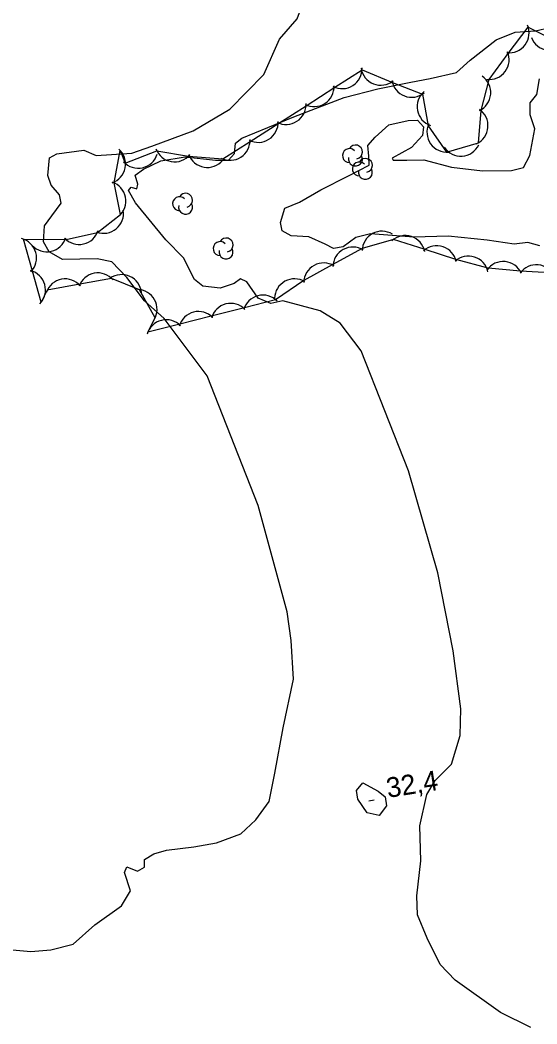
# Model space of a CAD drawing. Extents: x 646142 to 649934, y 5874075 to 5876351.
# Drawn here: x 648684.5 to 648762.3, y 5875141.4 to 5875292.5 of the extents above; entities that cross this region are included whole.
import ezdxf

# ---------------------------------------------------------------- set-up
doc = ezdxf.new("R2010")
doc.units = 0
for name, color, linetype in [('Niveau 1', 7, 'Continuous'), ('Niveau 2', 7, 'Continuous'), ('Niveau 3', 7, 'Continuous'), ('Niveau 44', 7, 'Continuous')]:
    doc.layers.add(name, color=color, linetype=linetype)

msp = doc.modelspace()

# ---------------------------------------------------------------- linework, layer by layer
at = {"layer": 'Niveau 1'}
for points in [[(648701.37, 5875272.47), (648704.37, 5875273.5), (648710.57, 5875275.82), (648716.08, 5875279.09), (648721.24, 5875284.28), (648723.6, 5875289.62), (648726.24, 5875292.68), (648729.84, 5875302.54), (648729.89, 5875307.84), (648729.08, 5875316.5), (648728.05, 5875320.3), (648725.6, 5875324.28), (648720.97, 5875332.04), (648719.78, 5875335.25)], [(648701.17, 5875161.38), (648700.25, 5875164.16), (648700.62, 5875165.01), (648702.2, 5875164.38), (648703.28, 5875164.97), (648703.26, 5875166.12), (648704.66, 5875166.97), (648706.57, 5875167.53), (648710.68, 5875168), (648714.08, 5875168.62), (648717.74, 5875169.96), (648720.03, 5875172.07), (648722.01, 5875174.84), (648722.89, 5875179.09), (648724.15, 5875185.93), (648725.7, 5875193.26), (648725.35, 5875199.1), (648724.71, 5875203.41), (648720.36, 5875219.41), (648712.69, 5875238.95), (648706.22, 5875247.55), (648703.24, 5875250.21), (648700.62, 5875253.72), (648698.36, 5875256.11), (648696.11, 5875256.55), (648690.92, 5875256.42), (648688.93, 5875257.58), (648688.05, 5875259.09), (648688.22, 5875261.53), (648689.31, 5875263.04), (648690.71, 5875264.93), (648690.44, 5875266.16), (648689.23, 5875267.64), (648688.71, 5875269.08), (648688.96, 5875271.76), (648690.05, 5875272.34), (648694.15, 5875272.92), (648695.98, 5875272.09), (648701.37, 5875272.47)], [(648680.54, 5875152.78), (648686.16, 5875152.27), (648689.14, 5875152.5), (648692.52, 5875153.35), (648695.76, 5875156.26), (648699.81, 5875159.14), (648701.17, 5875161.38)]]:
    msp.add_lwpolyline(points, dxfattribs=at)
at = {"layer": 'Niveau 2'}
for points in [[(648762.14, 5875290.89), (648764.28, 5875291.36), (648768.08, 5875293.29), (648772.15, 5875296.85), (648774.27, 5875301.02), (648774.28, 5875303.78), (648772.54, 5875307.72), (648770.66, 5875310.84), (648760.53, 5875326.02), (648758.01, 5875328.72)], [(648746.99, 5875178), (648749.47, 5875180.47), (648750.8, 5875184.77), (648750.89, 5875188.81), (648749.72, 5875197.55), (648747.39, 5875209.26), (648743, 5875224.64), (648735.86, 5875242.71), (648732.7, 5875246.84), (648729.71, 5875248.69), (648724.1, 5875250.24), (648722.3, 5875249.8), (648720.35, 5875250.62), (648718.67, 5875253.07), (648717.69, 5875253.54), (648716.74, 5875252.85), (648714.63, 5875252.15), (648712.05, 5875252.44), (648710.77, 5875253.44), (648709.11, 5875256.71), (648706.48, 5875259.4), (648701.88, 5875264.98), (648700.85, 5875266.82), (648701.25, 5875267.32), (648702.09, 5875267.07), (648702.24, 5875267.78), (648701.84, 5875269.12), (648703.12, 5875270.06), (648705.74, 5875271.28), (648709.36, 5875271.92), (648713.93, 5875271.4), (648715.89, 5875271.4), (648716.81, 5875272.42), (648716.97, 5875273.93), (648717.92, 5875274.73), (648725.73, 5875277.92), (648733.34, 5875280.85), (648738.39, 5875282.11), (648743.34, 5875283.13), (648746.28, 5875283.69), (648750.21, 5875284.6), (648752.29, 5875286.44), (648756.19, 5875289.53), (648759.05, 5875290.66), (648762.14, 5875290.89)], [(648762.76, 5875258.5), (648760.97, 5875258.99), (648758.93, 5875258.76), (648754.83, 5875259.33), (648748.99, 5875259.93), (648743.82, 5875259.8), (648737.3, 5875260.33), (648735.07, 5875259.73), (648733.16, 5875258.36), (648731.69, 5875258.08), (648730.46, 5875258.75), (648728.02, 5875259.85), (648725.35, 5875260.01), (648723.99, 5875260.77), (648723.73, 5875262), (648724.39, 5875264.15), (648726.58, 5875265.09), (648729.82, 5875266.94), (648733.95, 5875269.02), (648737.1, 5875270.64), (648737.05, 5875272.01), (648736.86, 5875273.6), (648737.97, 5875274.87), (648740.05, 5875276.72), (648742.97, 5875277.39), (648744.35, 5875277.43), (648745.28, 5875276.39), (648745.09, 5875275.1), (648743.46, 5875273.31), (648740.54, 5875271.72), (648740.7, 5875271.39), (648742.77, 5875271.4), (648745.3, 5875271.45), (648749.47, 5875270.32), (648754.14, 5875269.81), (648758.51, 5875269.85), (648760.3, 5875270.28), (648761.24, 5875272.11), (648762.02, 5875276.1), (648761.31, 5875278.2), (648761.32, 5875280.04), (648762.32, 5875281.3), (648762.73, 5875283.64)], [(648738.42, 5875176.42), (648739.51, 5875175.57), (648739.67, 5875174.2), (648738.58, 5875172.75), (648736.8, 5875173.12), (648735.39, 5875175.21), (648735.18, 5875176.51), (648736.14, 5875177.66), (648738.42, 5875176.42)], [(648761.41, 5875140.82), (648756.86, 5875143.06), (648756.86, 5875143.06), (648750.04, 5875147.93), (648747.78, 5875150.32), (648745.81, 5875154.25), (648744.35, 5875157.77), (648744.23, 5875160.64), (648744.87, 5875165.89), (648744.7, 5875171.17), (648745.75, 5875175.9), (648746.99, 5875178)]]:
    msp.add_lwpolyline(points, dxfattribs=at)
at = {"layer": 'Niveau 3'}
msp.add_line((648737.05, 5875174.97), (648737.84, 5875175.09), dxfattribs=at)
at = {"layer": 'Niveau 44'}
for points in [[(648700.34, 5875270.94), (648705.1, 5875272.8), (648709.89, 5875271.99), (648715.07, 5875271.59), (648719.16, 5875274.2), (648723.5, 5875276.97), (648727.58, 5875279.59), (648731.92, 5875282.36), (648736.01, 5875284.98), (648740.58, 5875283.1), (648745.1, 5875281.34), (648745.94, 5875276.58), (648748.73, 5875272.6), (648753.53, 5875274.02), (648753.93, 5875278.86), (648755.12, 5875283.54), (648758.02, 5875287.43), (648761.01, 5875291.44), (648766.4, 5875288.77)], [(648765.2, 5875254.39), (648759.85, 5875254.66), (648755.01, 5875255.12), (648750.12, 5875256.43), (648745.5, 5875257.93), (648740.74, 5875259.47), (648736.04, 5875258.09), (648731.52, 5875255.63), (648727.26, 5875253.3), (648722.99, 5875250.39), (648718.29, 5875249.18), (648713.3, 5875247.91), (648708.6, 5875246.71), (648703.75, 5875245.48), (648704.87, 5875247.65), (648702.51, 5875251.89), (648698.31, 5875253.6), (648693.54, 5875252.72), (648688.62, 5875251.81), (648687.71, 5875250), (648686.4, 5875254.67), (648685.06, 5875259.49), (648691.45, 5875259.45), (648696.18, 5875260.52), (648699.63, 5875263.2), (648698.71, 5875267.96), (648699.62, 5875272.85), (648700.34, 5875270.94)]]:
    msp.add_lwpolyline(points, dxfattribs=at)
for centre, radius, start, end in [((648758.15, 5875290.55), 3, 263.2739, 23.2518), ((648764.31, 5875290.91), 3, 200.3209, 320.2989), ((648755.15, 5875286.54), 3, 263.2739, 23.2518), ((648733.01, 5875285.16), 3, 242.6171, 2.5951), ((648738.82, 5875285.68), 3, 188.6507, 308.6287), ((648752.38, 5875281.56), 3, 295.3135, 55.2914), ((648728.8, 5875282.46), 3, 242.6171, 2.5951), ((648743.48, 5875283.86), 3, 188.6507, 308.6287), ((648747.3, 5875279.44), 3, 130.641, 250.6189), ((648724.59, 5875279.77), 3, 242.6171, 2.5951), ((648751.97, 5875276.58), 3, 295.3135, 55.2914), ((648720.38, 5875277.07), 3, 242.6171, 2.5951), ((648748.78, 5875275.6), 3, 155.085, 275.0629), ((648716.16, 5875274.38), 3, 242.6171, 2.5951), ((648735.01, 5875272.62), 1.05, 282.2692, 149.7263), ((648750.88, 5875275.01), 3, 213.7731, 333.751), ((648697.41, 5875270.82), 3, 288.7061, 48.6841), ((648702.32, 5875273.19), 3, 222.6864, 342.6643), ((648707.79, 5875274.14), 3, 200.4282, 320.4062), ((648712.72, 5875273.3), 3, 200.4282, 320.4062), ((648734.11, 5875272.09), 1.05, 44.1154, 269.804), ((648735.01, 5875271.57), 1.05, 166.9369, 29.6212), ((648735.61, 5875270.08), 1.05, 44.1154, 269.804), ((648736.51, 5875270.61), 1.05, 282.2692, 149.7263), ((648736.51, 5875269.56), 1.05, 166.9369, 29.6212), ((648697.44, 5875265.24), 3, 310.9552, 70.9331), ((648708.54, 5875264.84), 1.05, 44.1154, 269.804), ((648709.44, 5875265.37), 1.05, 282.2692, 149.7263), ((648709.44, 5875264.32), 1.05, 166.9369, 29.6212), ((648697.11, 5875263.39), 3, 249.3731, 9.351), ((648688.55, 5875260.6), 3, 222.808, 342.786), ((648693.42, 5875261.71), 3, 222.808, 342.786), ((648715.54, 5875258.62), 1.05, 282.2692, 149.7263), ((648739.02, 5875257.7), 3, 58.6092, 178.5872), ((648742.51, 5875257.04), 3, 12.0824, 132.0604), ((648684.01, 5875256.68), 3, 315.6323, 75.6103), ((648714.64, 5875258.09), 1.05, 44.1154, 269.804), ((648734.62, 5875255.31), 3, 58.6092, 178.5872), ((648747.27, 5875255.5), 3, 12.0824, 132.0604), ((648715.54, 5875257.57), 1.05, 166.9369, 29.6212), ((648752.02, 5875253.96), 3, 12.0824, 132.0604), ((648730.23, 5875252.92), 3, 58.6092, 178.5872), ((648757.26, 5875253.14), 3, 24.5099, 144.4878), ((648762.24, 5875252.65), 3, 24.5099, 144.4878), ((648685.36, 5875251.86), 3, 315.6323, 75.6103), ((648696.24, 5875251.42), 3, 40.4374, 160.4153), ((648699.82, 5875251.17), 3, 5.5467, 125.5246), ((648691.33, 5875250.52), 3, 40.4374, 160.4153), ((648725.84, 5875250.53), 3, 58.6092, 178.5872), ((648702.15, 5875248.92), 3, 329.1375, 89.1154), ((648721.08, 5875248.08), 3, 44.3287, 164.3066), ((648716.23, 5875246.84), 3, 44.3287, 164.3066), ((648711.39, 5875245.61), 3, 44.3287, 164.3066), ((648706.54, 5875244.37), 3, 44.3287, 164.3066)]:
    msp.add_arc(centre, radius, start, end, dxfattribs=at)

# ---------------------------------------------------------------- texts
at = {"layer": 'Niveau 3'}
msp.add_text('32,4 ', height=3, rotation=8.9405, dxfattribs=at).set_placement((648739.9, 5875175.38))

doc.saveas('drawing.dxf')
